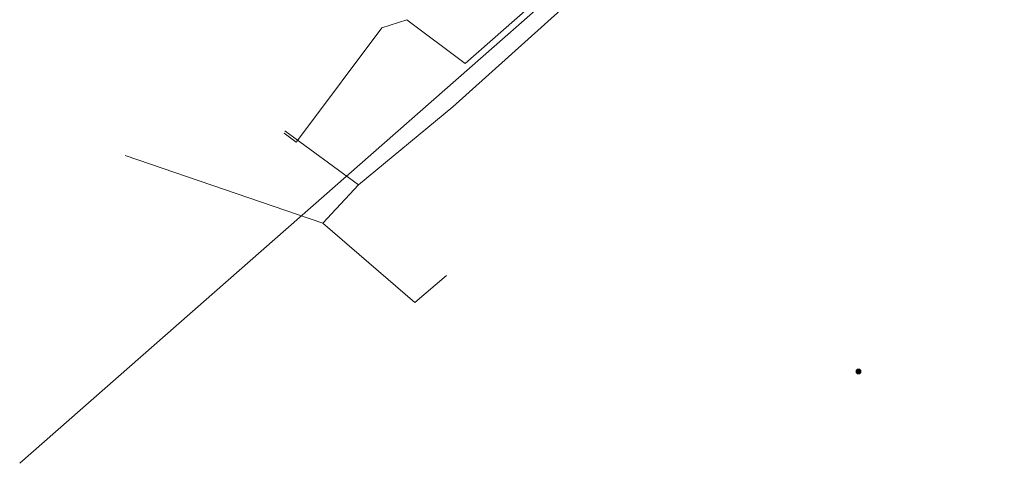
# Model space of a CAD drawing. Extents: x 152558 to 154479, y 462974 to 463683.
# Tile 342 of 638: x 154174 to 154220, y 463245 to 463265. Entities that reach past the tile are written whole.
import ezdxf
from ezdxf.lldxf.tags import DXFTag

# ---------------------------------------------------------------- set-up
doc = ezdxf.new("R2010")
doc.units = 0
doc.header["$LTSCALE"] = 0.2
doc.layers.get('0').update_dxf_attribs({"linetype": 'CONTINUOUS'})
for name, color, linetype, lineweight in [('B-RO-KL-DATA_HULPSTUK_KPN BV-S', 90, 'CONTINUOUS', 25), ('B-RO-KL-DATA_REGGEFIBER OPERATOR BV-G', 90, 'KL-DATA-N', 18), ('B-RO-KL-ET_LS_400 V_STEDIN NETBEHEER BV-G', 190, 'KL-LS-N', 18), ('B-RO-KL-GAS_LD_STAAL_34_0.1 BAR_STEDIN NETBEHEER BV-G', 50, 'KL-GAS-LD-N', 18)]:
    doc.layers.add(name, color=color, linetype=linetype, lineweight=lineweight)
doc.styles.add('NLCS-ISO', font='NLCS-ISO.ttf')
tags = doc.linetypes.add('KL-DATA-N', pattern='A,4,-1,[101,NLCS.SHX,S=0.5,R=0,X=0,Y=0],-1,4,-1,["D",Standard,S=1,R=0,X=-0.25,Y=-0.5],-1.5', length=12.5).pattern_tags.tags
tags[18] = DXFTag(74, 10)
tags = doc.linetypes.add('KL-GAS-LD-N', pattern='A,4,-1,[69,NLCS.SHX,S=0.5,R=0,X=0,Y=0],-1,4,-1,["L",Standard,S=1,R=0,X=0.25,Y=-0.5],-2', length=13).pattern_tags.tags
tags[18] = DXFTag(74, 10)
tags = doc.linetypes.add('KL-LS-N', pattern='A,4,-1,[103,NLCS.SHX,S=0.75,R=0,X=0,Y=0],-1,4,-1,["L",Standard,S=1,R=0,X=0,Y=-0.5],-2', length=13).pattern_tags.tags
tags[18] = DXFTag(74, 10)

# ---------------------------------------------------------------- blocks, each defined once
blk = doc.blocks.new('SKL-WTB_HULP_MOF-SO')
at = {"linetype": 'ByBlock', "lineweight": 18}
h = blk.add_hatch(color=0, dxfattribs=at)
h.dxf.hatch_style = 1
h.paths.add_polyline_path([(-0.5625, 0, 1), (0.5625, 0, 1)])
at = {"color": 0, "linetype": 'ByBlock', "lineweight": 18}
blk.add_circle((0, 0), 0.5625, dxfattribs=at)
at = {"color": 0, "linetype": 'ByBlock', "lineweight": 18, "style": 'NLCS-ISO', "flags": 1}
for tag, p in [('TYPE', (1.5, 0)), ('OMSCHRIJVING', (1.5, -3)), ('LABEL', (1.5, -1.5))]:
    blk.add_attdef(tag, p, '', height=1, dxfattribs=at)

msp = doc.modelspace()

# ---------------------------------------------------------------- linework, layer by layer
at = {"layer": 'B-RO-KL-DATA_REGGEFIBER OPERATOR BV-G', "flags": 128}
for points in [[(154189.755, 463257.644), (154194.132, 463261.251), (154204.285, 463270.373), (154217.125, 463281.445), (154216.824, 463283.142), (154216.954, 463283.505), (154216.8, 463284.074)], [(154186.351, 463260.137), (154189.755, 463257.644)], [(154178.961, 463259.001), (154188.115, 463255.868)], [(154188.115, 463255.868), (154189.755, 463257.644)], [(154188.115, 463255.868), (154192.372, 463252.186), (154193.841, 463253.437)]]:
    msp.add_lwpolyline(points, dxfattribs=at)
at = {"layer": 'B-RO-KL-ET_LS_400 V_STEDIN NETBEHEER BV-G', "flags": 128}
for points in [[(154190.846, 463264.892), (154192.006, 463265.272), (154194.693, 463263.256), (154215.862, 463281.852), (154216.106, 463282.332), (154216.632, 463282.794)], [(154187.125, 463259.933), (154190.846, 463264.892)], [(154186.325, 463260.033), (154186.885, 463259.613), (154187.125, 463259.933)]]:
    msp.add_lwpolyline(points, dxfattribs=at)
at = {"layer": 'B-RO-KL-GAS_LD_STAAL_34_0.1 BAR_STEDIN NETBEHEER BV-G', "flags": 128}
msp.add_lwpolyline([(154174.084, 463244.754), (154219.648, 463284.778), (154217.747, 463287.221), (154217.762, 463287.234)], dxfattribs=at)

# ---------------------------------------------------------------- block references
at = {"layer": 'B-RO-KL-DATA_HULPSTUK_KPN BV-S', "xscale": 0.2, "yscale": 0.2, "zscale": 0.2}
msp.add_blockref('SKL-WTB_HULP_MOF-SO', (154212.9, 463249), dxfattribs=at)

doc.saveas('drawing.dxf')
